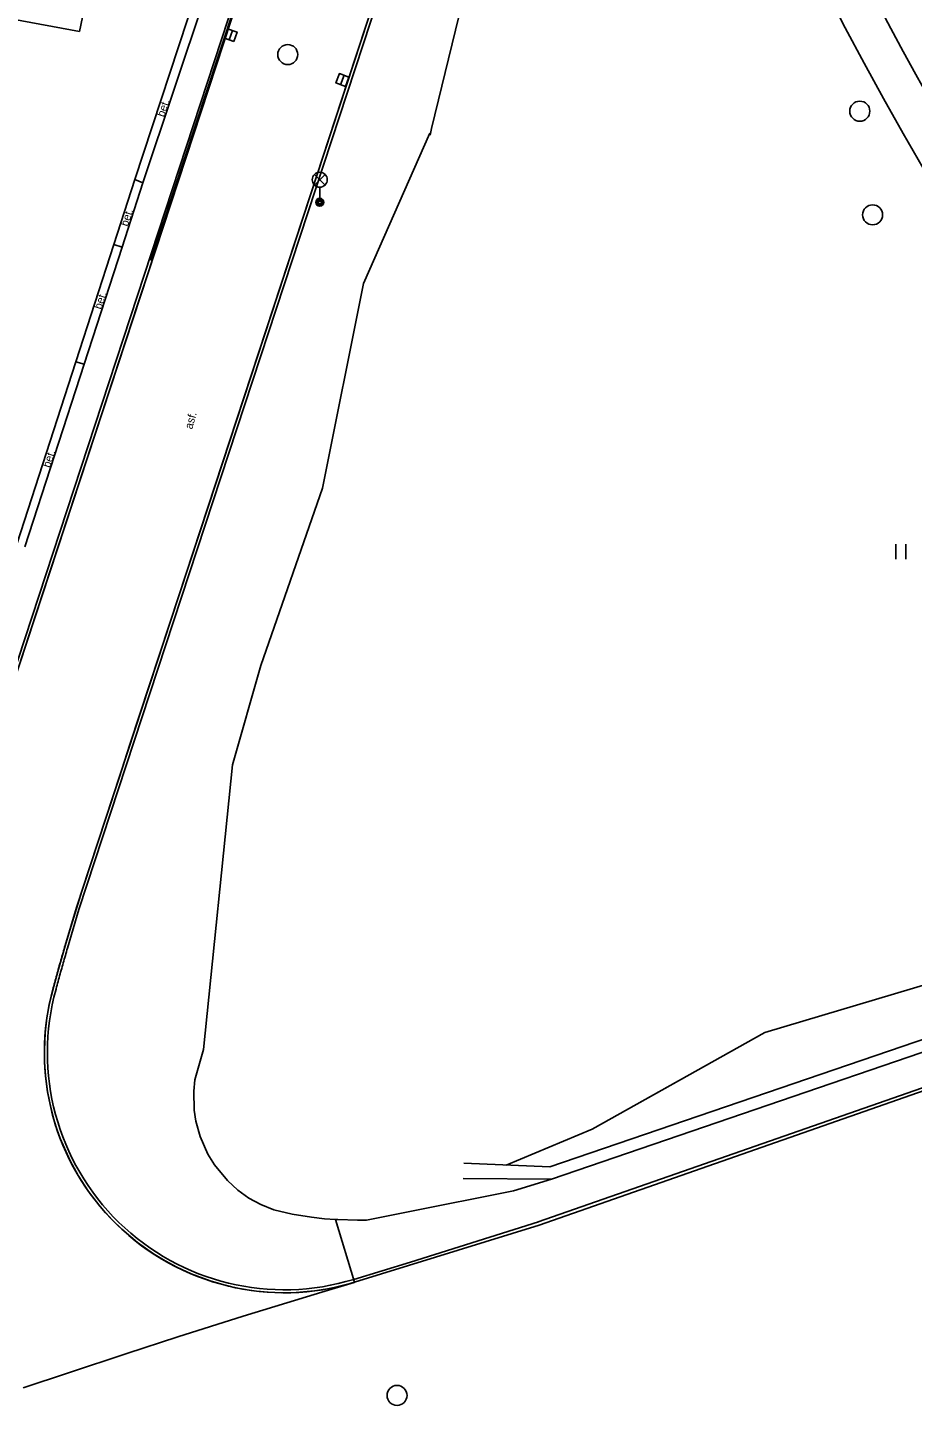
# Model space of a CAD drawing. Extents: x -595546 to -593986, y -1160845 to -1159202.
# Drawn here: x -595328.2 to -595284, y -1159719.6 to -1159650.8 of the extents above; entities that cross this region are included whole.
import ezdxf

# ---------------------------------------------------------------- set-up
doc = ezdxf.new("R2010")
doc.units = 0
for name, color, linetype in [('154_plocha_vozovka', 7, 'Continuous'), ('156.7-vozovka', 7, 'Continuous'), ('DOP - rozhrani ploch obecne', 7, 'Continuous'), ('Level 27', 7, 'Continuous'), ('Level 33', 7, 'Continuous'), ('Level 36', 7, 'Continuous'), ('TM - komunikace - VP', 7, 'Continuous'), ('TM - plot zdeny_ ohradni zed - VP', 7, 'Continuous'), ('TM - podezdivka plotu - VP', 7, 'Continuous'), ('TM - popis povrchu', 7, 'Continuous'), ('TM - rozhrani ploch obecne - VP', 7, 'Continuous'), ('Z-KRESBA', 7, 'Continuous')]:
    doc.layers.add(name, color=color, linetype=linetype)

msp = doc.modelspace()

# ---------------------------------------------------------------- linework, layer by layer
at = {"layer": '154_plocha_vozovka'}
for p, q in [((-595312.231, -1159653.447), (-595308.492, -1159642.064)), ((-595318.133, -1159650.584), (-595319.144, -1159653.664)), ((-595319.144, -1159653.664), (-595319.834, -1159655.764)), ((-595315.056, -1159662.047), (-595312.231, -1159653.447)), ((-595319.834, -1159655.764), (-595320.556, -1159657.962)), ((-595320.556, -1159657.962), (-595321.666, -1159661.341)), ((-595321.666, -1159661.341), (-595322.24, -1159663.087)), ((-595319.19, -1159674.632), (-595315.056, -1159662.047)), ((-595322.24, -1159663.087), (-595322.752, -1159664.646)), ((-595322.752, -1159664.646), (-595323.284, -1159666.265)), ((-595323.284, -1159666.265), (-595324.607, -1159670.293)), ((-595324.607, -1159670.293), (-595327.434, -1159678.899)), ((-595323.128, -1159686.618), (-595319.19, -1159674.632)), ((-595327.434, -1159678.899), (-595330.234, -1159687.426)), ((-595323.672, -1159688.275), (-595323.128, -1159686.618)), ((-595324.338, -1159690.303), (-595323.672, -1159688.275)), ((-595325.528, -1159693.953), (-595324.338, -1159690.303)), ((-595326.07, -1159695.68), (-595325.528, -1159693.953)), ((-595326.335, -1159696.562), (-595326.07, -1159695.68)), ((-595326.736, -1159697.953), (-595326.335, -1159696.562)), ((-595326.938, -1159698.692), (-595326.736, -1159697.953)), ((-595327.054, -1159699.138), (-595326.938, -1159698.692)), ((-595327.166, -1159699.633), (-595327.054, -1159699.138)), ((-595327.277, -1159700.27), (-595327.166, -1159699.633)), ((-595327.364, -1159701.032), (-595327.277, -1159700.27)), ((-595327.404, -1159701.885), (-595327.364, -1159701.032)), ((-595327.395, -1159702.505), (-595327.404, -1159701.885)), ((-595327.351, -1159703.158), (-595327.395, -1159702.505)), ((-595327.247, -1159703.961), (-595327.351, -1159703.158)), ((-595327.089, -1159704.752), (-595327.247, -1159703.961)), ((-595326.858, -1159705.6), (-595327.089, -1159704.752)), ((-595326.615, -1159706.301), (-595326.858, -1159705.6)), ((-595326.121, -1159707.419), (-595326.615, -1159706.301)), ((-595325.718, -1159708.153), (-595326.121, -1159707.419)), ((-595325.2, -1159708.949), (-595325.718, -1159708.153)), ((-595324.629, -1159709.693), (-595325.2, -1159708.949)), ((-595324.02, -1159710.372), (-595324.629, -1159709.693)), ((-595323.539, -1159710.84), (-595324.02, -1159710.372)), ((-595322.749, -1159711.508), (-595323.539, -1159710.84)), ((-595321.952, -1159712.074), (-595322.749, -1159711.508)), ((-595321.375, -1159712.427), (-595321.952, -1159712.074)), ((-595320.785, -1159712.744), (-595321.375, -1159712.427)), ((-595320.064, -1159713.076), (-595320.785, -1159712.744)), ((-595319.125, -1159713.426), (-595320.064, -1159713.076)), ((-595318.201, -1159713.687), (-595319.125, -1159713.426)), ((-595317.509, -1159713.832), (-595318.201, -1159713.687)), ((-595316.801, -1159713.936), (-595317.509, -1159713.832)), ((-595316.222, -1159713.99), (-595316.801, -1159713.936)), ((-595313.907, -1159713.924), (-595314.819, -1159714.003)), ((-595313.139, -1159713.802), (-595313.907, -1159713.924)), ((-595313.534, -1159713.993), (-595311.92, -1159713.5)), ((-595312.719, -1159713.713), (-595313.139, -1159713.802)), ((-595311.92, -1159713.5), (-595312.719, -1159713.713)), ((-595317.464, -1159715.194), (-595314.302, -1159714.228)), ((-595315.565, -1159714.016), (-595316.222, -1159713.99)), ((-595314.819, -1159714.003), (-595315.565, -1159714.016)), ((-595314.302, -1159714.228), (-595313.534, -1159713.993)), ((-595320.741, -1159716.224), (-595317.464, -1159715.194)), ((-595323.281, -1159717.059), (-595320.741, -1159716.224)), ((-595326.197, -1159718.019), (-595323.281, -1159717.059)), ((-595328.465, -1159718.765), (-595326.197, -1159718.019))]:
    msp.add_line(p, q, dxfattribs=at)
at = {"layer": '156.7-vozovka'}
msp.add_line((-595311.899, -1159713.494), (-595312.859, -1159710.356), dxfattribs=at)
at = {"layer": 'DOP - rozhrani ploch obecne'}
for p, q in [((-595288.3, -1159648.998), (-595287.382, -1159650.788)), ((-595287.382, -1159650.788), (-595286.439, -1159652.564)), ((-595286.439, -1159652.564), (-595285.472, -1159654.325)), ((-595285.472, -1159654.325), (-595284.483, -1159656.074)), ((-595284.483, -1159656.074), (-595283.475, -1159657.811)), ((-595302.064, -1159708.333), (-595303.965, -1159708.93))]:
    msp.add_line(p, q, dxfattribs=at)
for points in [[(-595304.98, -1159643.18), (-595308.05, -1159655.82), (-595308.13, -1159656.16)], [(-595308.146, -1159656.061), (-595311.45, -1159663.567), (-595313.5, -1159673.81), (-595316.586, -1159682.665), (-595317.996, -1159687.636), (-595319.454, -1159701.86), (-595319.88, -1159703.37), (-595319.939, -1159703.936), (-595319.916, -1159704.883), (-595319.829, -1159705.445), (-595319.621, -1159706.209), (-595319.233, -1159707.089), (-595318.902, -1159707.631), (-595318.256, -1159708.415), (-595317.737, -1159708.888), (-595317.185, -1159709.282), (-595316.593, -1159709.611), (-595315.94, -1159709.88), (-595315.024, -1159710.083), (-595314.062, -1159710.24), (-595313.4, -1159710.315), (-595312.859, -1159710.356)], [(-595267.782, -1159694.262), (-595271.501, -1159695.153), (-595275.589, -1159696.301), (-595291.39, -1159701.01), (-595300.028, -1159705.844), (-595304.316, -1159707.642)], [(-595306.469, -1159708.311), (-595302.06, -1159708.333), (-595272.146, -1159698.109)], [(-595306.435, -1159707.54), (-595302.14, -1159707.73), (-595272.344, -1159697.542)], [(-595312.859, -1159710.356), (-595312.741, -1159710.364), (-595311.75, -1159710.39), (-595311.297, -1159710.382), (-595309.309, -1159709.989), (-595303.965, -1159708.93)]]:
    msp.add_lwpolyline(points, dxfattribs=at)
at = {"layer": 'Level 27'}
for p, q in [((-595318.171, -1159651.396), (-595318.009, -1159650.924)), ((-595312.596, -1159653.635), (-595312.424, -1159653.165))]:
    msp.add_line(p, q, dxfattribs=at)
for points in [[(-595317.935, -1159651.478), (-595317.772, -1159651.005), (-595318.245, -1159650.842), (-595318.408, -1159651.315)], [(-595312.361, -1159653.721), (-595312.189, -1159653.251), (-595312.659, -1159653.079), (-595312.831, -1159653.549)]]:
    msp.add_lwpolyline(points, close=True, dxfattribs=at)
for centre in [(-595315.24, -1159652.13), (-595286.65, -1159654.96), (-595286.01, -1159660.14), (-595309.78, -1159719.15)]:
    msp.add_circle(centre, 0.5, dxfattribs=at)
at = {"layer": 'Level 33'}
for p, q in [((-595313.905, -1159658.65), (-595313.375, -1159658.12)), ((-595313.905, -1159658.12), (-595313.375, -1159658.65)), ((-595313.64, -1159658.76), (-595313.64, -1159659.51))]:
    msp.add_line(p, q, dxfattribs=at)
for centre, radius in [((-595313.64, -1159658.385), 0.375), ((-595313.64, -1159659.51), 0.2), ((-595313.64, -1159659.51), 0.145), ((-595313.64, -1159659.51), 0.0876)]:
    msp.add_circle(centre, radius, dxfattribs=at)
at = {"layer": 'Level 36'}
for p, q in [((-595284.844, -1159677.343), (-595284.844, -1159676.593)), ((-595284.344, -1159677.343), (-595284.344, -1159676.593))]:
    msp.add_line(p, q, dxfattribs=at)
at = {"layer": 'TM - komunikace - VP'}
for p, q in [((-595325.801, -1159694.756), (-595274.205, -1159537.682)), ((-595330.894, -1159688.954), (-595287.958, -1159558.241)), ((-595330.752, -1159689.001), (-595287.815, -1159558.288)), ((-595325.678, -1159694.862), (-595297.753, -1159609.85)), ((-595271.625, -1159699.621), (-595302.719, -1159710.478))]:
    msp.add_line(p, q, dxfattribs=at)
for points in [[(-595322.08, -1159662.43), (-595318.7, -1159652.18), (-595315.92, -1159643.77), (-595312.2, -1159632.46), (-595308.1, -1159620.03), (-595303.85, -1159607.13)], [(-595290.502, -1159639.27), (-595289.663, -1159641.301), (-595289.138, -1159642.522), (-595288.6, -1159643.735), (-595288.047, -1159644.939), (-595287.481, -1159646.134), (-595286.903, -1159647.32), (-595286.313, -1159648.498), (-595285.712, -1159649.667), (-595285.101, -1159650.828), (-595284.48, -1159651.981), (-595283.85, -1159653.127), (-595283.212, -1159654.265), (-595282.567, -1159655.396), (-595281.914, -1159656.52), (-595281.255, -1159657.638), (-595280.59, -1159658.749), (-595279.92, -1159659.854), (-595279.246, -1159660.953), (-595278.567, -1159662.048), (-595277.598, -1159663.592)], [(-595326.968, -1159698.804), (-595326.963, -1159698.784), (-595326.938, -1159698.692), (-595326.913, -1159698.6), (-595326.888, -1159698.507), (-595326.863, -1159698.415), (-595326.838, -1159698.323), (-595326.813, -1159698.23), (-595326.787, -1159698.138), (-595326.762, -1159698.045), (-595326.736, -1159697.953), (-595326.71, -1159697.86), (-595326.684, -1159697.768), (-595326.658, -1159697.675), (-595326.632, -1159697.583), (-595326.606, -1159697.49), (-595326.579, -1159697.398), (-595326.553, -1159697.305), (-595326.526, -1159697.213), (-595326.499, -1159697.12), (-595326.472, -1159697.027), (-595326.445, -1159696.934), (-595326.418, -1159696.842), (-595326.391, -1159696.749), (-595326.363, -1159696.656), (-595325.801, -1159694.756)], [(-595326.823, -1159698.844), (-595326.818, -1159698.823), (-595326.793, -1159698.731), (-595326.768, -1159698.639), (-595326.743, -1159698.547), (-595326.718, -1159698.454), (-595326.693, -1159698.362), (-595326.668, -1159698.27), (-595326.643, -1159698.178), (-595326.617, -1159698.085), (-595326.592, -1159697.993), (-595326.566, -1159697.901), (-595326.54, -1159697.809), (-595326.514, -1159697.716), (-595326.488, -1159697.624), (-595326.461, -1159697.531), (-595326.435, -1159697.439), (-595326.408, -1159697.347), (-595326.382, -1159697.254), (-595326.355, -1159697.162), (-595326.328, -1159697.069), (-595326.301, -1159696.977), (-595326.274, -1159696.884), (-595326.247, -1159696.791), (-595325.678, -1159694.862)], [(-595271.569, -1159699.761), (-595302.667, -1159710.631), (-595311.899, -1159713.494)], [(-595302.715, -1159710.477), (-595309.098, -1159712.481), (-595311.943, -1159713.351)]]:
    msp.add_lwpolyline(points, dxfattribs=at)
for radius in [12, 11.85]:
    msp.add_arc((-595315.405, -1159702.018), radius, 164.46571, 286.98567, dxfattribs=at)
at = {"layer": 'TM - plot zdeny_ ohradni zed - VP'}
for points in [[(-595312.23, -1159625.85), (-595315.37, -1159635.48), (-595316.88, -1159640.09), (-595319.82, -1159649.05), (-595322.89, -1159658.38), (-595323.94, -1159661.63)], [(-595325.84, -1159667.48), (-595323.94, -1159661.63)], [(-595334.66, -1159694.85), (-595331.71, -1159685.69), (-595328.78, -1159676.6), (-595325.84, -1159667.48)]]:
    msp.add_lwpolyline(points, dxfattribs=at)
at = {"layer": 'TM - podezdivka plotu - VP'}
for points in [[(-595316.45, -1159640.27), (-595319.36, -1159649.21), (-595322.48, -1159658.54)], [(-595323.52, -1159661.75), (-595322.48, -1159658.54)], [(-595322.48, -1159658.54), (-595322.89, -1159658.38)], [(-595323.52, -1159661.75), (-595323.94, -1159661.63)], [(-595328.38, -1159676.74), (-595325.42, -1159667.61), (-595323.52, -1159661.75)], [(-595325.42, -1159667.61), (-595325.84, -1159667.48)]]:
    msp.add_lwpolyline(points, dxfattribs=at)
at = {"layer": 'TM - rozhrani ploch obecne - VP'}
msp.add_lwpolyline([(-595326.17, -1159650.22), (-595307.38, -1159559.53), (-595306.56, -1159559.76), (-595325.65, -1159650.97), (-595344.12, -1159647.54), (-595354.81, -1159661.52), (-595355.39, -1159661.11), (-595344.44, -1159646.67), (-595326.17, -1159650.22)], dxfattribs=at)
at = {"layer": 'Z-KRESBA'}
msp.add_line((-595297.636, -1159704.506), (-595291.39, -1159701.01), dxfattribs=at)

# ---------------------------------------------------------------- texts
at = {"layer": 'TM - popis povrchu'}
for s, rotation, p in [('bet.', 71.46844, (-595321.42, -1159655.28)), ('bet.', 71.46844, (-595323.24, -1159660.75)), ('bet.', 71.46844, (-595324.56, -1159664.9)), ('asf.', 74.12509, (-595320.02, -1159670.88)), ('bet.', 71.46844, (-595327.13, -1159672.81))]:
    msp.add_text(s, height=0.4, rotation=rotation, dxfattribs=at).set_placement(p)

doc.saveas('drawing.dxf')
